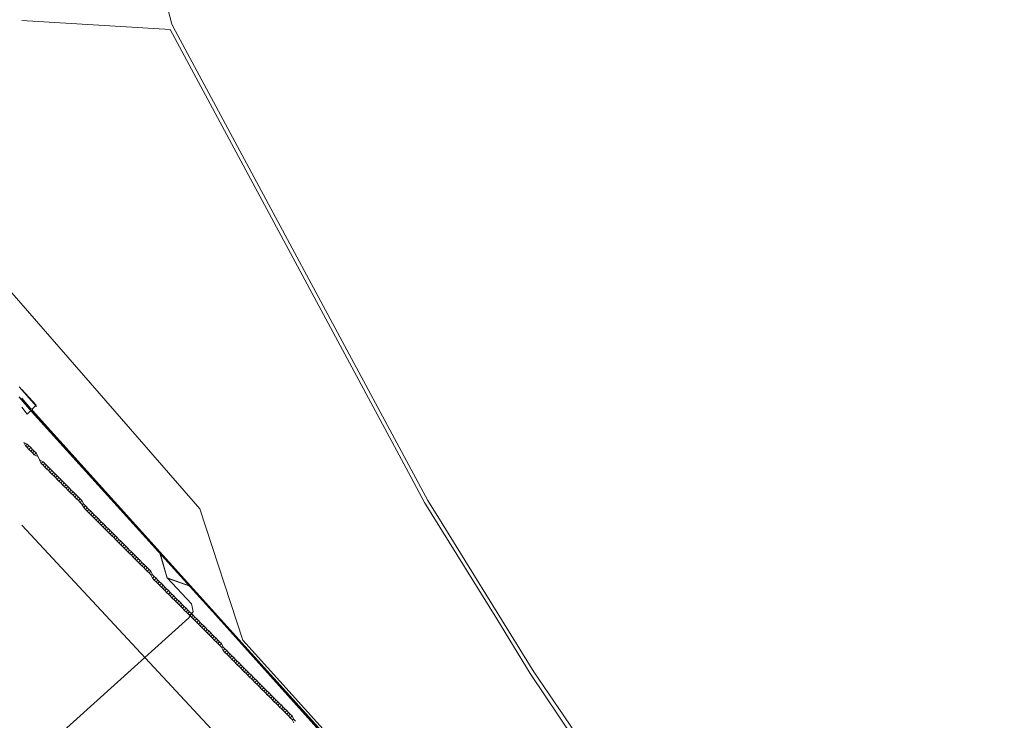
# Model space of a CAD drawing. Header units: metres. Extents: x 92810 to 93633, y 464687 to 465459.
# Tile 295 of 325: x 93421 to 93461, y 465312 to 465340. Entities that reach past the tile are written whole.
import ezdxf
from ezdxf.lldxf.tags import DXFTag

# ---------------------------------------------------------------- set-up
doc = ezdxf.new("R2010")
doc.units = ezdxf.units.M
for name, color, linetype, lineweight, transparency in [('B-OI-KL-DATA_BT NEDERLAND-G', 90, 'SI_B_DATA_BT_NEDERLAND', 18, 0.4), ('B-OI-KL-DATA_KPN-G', 90, 'SI_B_DATA_KPN', 18, 0.4), ('B-OI-KL-DATA_ZIGGO BV-G', 90, 'SI_B_DATA_ZIGGO', 18, 0.4), ('B-OI-KL-ET_MS_LIANDER-G', 130, 'SI_B_ET_MS_LIANDER', 18, 0.4), ('B-OI-KL-GAS_HD_LIANDER-G', 30, 'SI_B_GAS_HD_LIANDER', 18, 0.4), ('B-WE-KL-DATA-G', 90, 'KL-DATA-N', 18, 0.4)]:
    doc.layers.add(name, color=color, linetype=linetype, lineweight=lineweight, transparency=transparency)
doc.styles.get("Standard").update_dxf_attribs({"font": 'isocp.shx'})
tags = doc.linetypes.add('KL-DATA-N', pattern='A,4,-1,[101,NLCS.SHX,S=0.5,R=0,X=0,Y=0],-1,4,-1,["D",Standard,S=1,R=0,X=-0.25,Y=-0.5],-1.5', length=12.5).pattern_tags.tags
tags[18] = DXFTag(74, 10)
doc.linetypes.add('SI_B_DATA_BT_NEDERLAND', pattern='A,5,-2,["BTN",Standard,S=1.5,R=0,X=-0.51,Y=-0.75],-7', length=14)
doc.linetypes.add('SI_B_DATA_KPN', pattern='A,5,-2,["KPN",Standard,S=1.5,R=0,X=-0.51,Y=-0.75],-8', length=15)
doc.linetypes.add('SI_B_DATA_ZIGGO', pattern='A,5,-2,["ZIGGO",Standard,S=1.5,R=0,X=-0.51,Y=-0.75],-9', length=16)
doc.linetypes.add('SI_B_ET_MS_LIANDER', pattern='A,5,-2,["LI-MS",Standard,S=1.5,R=0,X=-0.51,Y=-0.75],-10', length=17)
doc.linetypes.add('SI_B_GAS_HD_LIANDER', pattern='A,5,-2,["LI-G-HD",Standard,S=1.5,R=0,X=-0.51,Y=-0.75],-11', length=18)

msp = doc.modelspace()

# ---------------------------------------------------------------- linework, layer by layer
at = {"layer": 'B-OI-KL-DATA_BT NEDERLAND-G', "flags": 128}
msp.add_lwpolyline([(93383.75, 465371.27), (93428.3, 465320.06), (93430.05, 465314.74), (93442.9, 465300.5), (93451.4, 465292.3)], dxfattribs=at)
at = {"layer": 'B-OI-KL-DATA_KPN-G', "flags": 128}
for points in [[(93421.536, 465324.107), (93421.679, 465324.25), (93421.107, 465324.893)], [(93421.464, 465324.107), (93421.107, 465324.536)], [(93421.464, 465324.036), (93421.321, 465323.893), (93421.107, 465324.179)], [(93421.464, 465324.107), (93421.536, 465324.107)], [(93421.464, 465324.107), (93421.464, 465324.036)], [(93421.536, 465324.107), (93421.536, 465324.036)], [(93421.464, 465324.036), (93421.536, 465324.036)], [(93421.536, 465324.036), (93440.464, 465303.036), (93442.607, 465300.75), (93457.607, 465284.536), (93458.393, 465284.107), (93459.536, 465284.107), (93459.893, 465284.179), (93462.536, 465284.821), (93463.679, 465284.821), (93463.893, 465284.75), (93464.679, 465284.321)]]:
    msp.add_lwpolyline(points, dxfattribs=at)
at = {"layer": 'B-OI-KL-DATA_ZIGGO BV-G', "flags": 128}
msp.add_lwpolyline([(93421, 465324.58), (93421.468, 465324.045)], dxfattribs=at)
at = {"layer": 'B-OI-KL-ET_MS_LIANDER-G'}
msp.add_line((93421.679, 465322.321), (93421.821, 465322.036), dxfattribs=at)
at = {"layer": 'B-OI-KL-ET_MS_LIANDER-G', "flags": 128}
for points in [[(93424.25, 465350.964), (93427.179, 465339.679), (93427.321, 465339.393), (93437.536, 465320.393), (93438.107, 465319.464), (93441.821, 465313.464), (93443.036, 465311.679), (93445.75, 465307.679), (93446.679, 465306.464), (93450.179, 465301.964)], [(93450.107, 465301.893), (93446.036, 465306.964), (93445.179, 465308.179), (93441.679, 465313.393), (93440.321, 465315.607), (93437.393, 465320.321), (93436.75, 465321.536), (93427.107, 465339.464), (93421.107, 465339.821)], [(93421.321, 465322.679), (93421.179, 465322.75), (93421.25, 465322.607)], [(93421.321, 465322.679), (93421.25, 465322.607)], [(93421.25, 465322.607), (93421.321, 465322.536)], [(93421.321, 465322.679), (93421.393, 465322.607)], [(93421.393, 465322.607), (93421.321, 465322.536)], [(93421.321, 465322.536), (93421.393, 465322.464)], [(93421.393, 465322.607), (93421.464, 465322.536)], [(93421.464, 465322.536), (93421.393, 465322.464)], [(93421.393, 465322.464), (93421.464, 465322.393)], [(93421.464, 465322.536), (93421.536, 465322.464)], [(93421.536, 465322.464), (93421.464, 465322.393)], [(93421.536, 465322.464), (93421.607, 465322.393)], [(93421.464, 465322.393), (93421.536, 465322.321)], [(93421.607, 465322.393), (93421.536, 465322.321)], [(93421.536, 465322.321), (93421.607, 465322.25)], [(93421.607, 465322.393), (93421.679, 465322.321)], [(93421.679, 465322.321), (93421.607, 465322.25)], [(93421.607, 465322.25), (93421.75, 465322.179)], [(93421.821, 465322.036), (93421.964, 465321.964)], [(93421.821, 465322.036), (93421.893, 465321.893)], [(93421.964, 465321.964), (93421.893, 465321.893)], [(93421.893, 465321.893), (93421.964, 465321.821)], [(93421.964, 465321.964), (93422.036, 465321.893)], [(93422.036, 465321.893), (93421.964, 465321.821)], [(93421.964, 465321.821), (93422.036, 465321.75)], [(93422.036, 465321.893), (93422.107, 465321.821)], [(93422.107, 465321.821), (93422.036, 465321.75)], [(93422.036, 465321.75), (93422.107, 465321.679)], [(93422.107, 465321.821), (93422.179, 465321.75)], [(93422.179, 465321.75), (93422.107, 465321.679)], [(93422.107, 465321.679), (93422.179, 465321.607)], [(93422.179, 465321.75), (93422.321, 465321.607)], [(93422.25, 465321.679), (93422.179, 465321.607)], [(93422.179, 465321.607), (93422.25, 465321.536)], [(93422.321, 465321.607), (93422.25, 465321.536)], [(93422.25, 465321.536), (93422.321, 465321.464)], [(93422.321, 465321.607), (93422.393, 465321.536)], [(93422.393, 465321.536), (93422.321, 465321.464)], [(93422.321, 465321.464), (93422.393, 465321.393)], [(93422.393, 465321.536), (93422.464, 465321.464)], [(93422.464, 465321.464), (93422.393, 465321.393)], [(93422.393, 465321.393), (93422.464, 465321.321)], [(93422.464, 465321.464), (93422.536, 465321.393)], [(93422.536, 465321.393), (93422.464, 465321.321)], [(93422.464, 465321.321), (93422.536, 465321.25)], [(93422.536, 465321.393), (93422.607, 465321.321)], [(93422.607, 465321.321), (93422.536, 465321.25)], [(93422.607, 465321.321), (93422.679, 465321.25)], [(93422.536, 465321.25), (93422.607, 465321.179)], [(93422.679, 465321.25), (93422.607, 465321.179)], [(93422.607, 465321.179), (93422.679, 465321.107)], [(93422.679, 465321.25), (93422.821, 465321.107)], [(93422.75, 465321.179), (93422.679, 465321.107)], [(93422.679, 465321.107), (93422.75, 465321.036)], [(93422.821, 465321.107), (93422.75, 465321.036)], [(93422.75, 465321.036), (93422.821, 465320.964)], [(93422.821, 465321.107), (93422.893, 465321.036)], [(93422.893, 465321.036), (93422.821, 465320.964)], [(93422.821, 465320.964), (93422.893, 465320.893)], [(93422.893, 465321.036), (93422.964, 465320.964)], [(93422.964, 465320.964), (93422.893, 465320.893)], [(93422.893, 465320.893), (93422.964, 465320.821)], [(93422.964, 465320.964), (93423.036, 465320.893)], [(93423.036, 465320.893), (93422.964, 465320.821)], [(93423.036, 465320.893), (93423.107, 465320.821)], [(93422.964, 465320.821), (93423.036, 465320.75)], [(93423.107, 465320.821), (93423.036, 465320.75)], [(93423.036, 465320.75), (93423.107, 465320.679)], [(93423.107, 465320.821), (93423.179, 465320.75)], [(93423.179, 465320.75), (93423.107, 465320.679)], [(93423.107, 465320.679), (93423.179, 465320.607)], [(93423.179, 465320.75), (93423.321, 465320.607)], [(93423.25, 465320.679), (93423.179, 465320.607)], [(93423.179, 465320.607), (93423.25, 465320.536)], [(93423.321, 465320.607), (93423.25, 465320.536)], [(93423.25, 465320.536), (93423.321, 465320.464)], [(93423.321, 465320.607), (93423.393, 465320.536)], [(93423.393, 465320.536), (93423.321, 465320.464)], [(93423.393, 465320.536), (93423.464, 465320.464)], [(93423.321, 465320.464), (93423.393, 465320.393)], [(93423.464, 465320.464), (93423.393, 465320.393)], [(93423.393, 465320.393), (93423.464, 465320.321)], [(93423.464, 465320.464), (93423.536, 465320.393)], [(93423.536, 465320.393), (93423.464, 465320.321)], [(93423.464, 465320.321), (93423.536, 465320.25)], [(93423.536, 465320.393), (93423.607, 465320.25)], [(93423.536, 465320.25), (93423.607, 465320.25)], [(93423.536, 465320.25), (93423.607, 465320.107)], [(93423.607, 465320.25), (93423.679, 465320.179)], [(93423.679, 465320.179), (93423.607, 465320.107)], [(93423.607, 465320.107), (93423.679, 465320.036)], [(93423.679, 465320.179), (93423.821, 465320.036)], [(93423.75, 465320.107), (93423.679, 465320.036)], [(93423.679, 465320.036), (93423.75, 465319.964)], [(93423.821, 465320.036), (93423.75, 465319.964)], [(93423.75, 465319.964), (93423.821, 465319.893)], [(93423.821, 465320.036), (93423.893, 465319.964)], [(93423.893, 465319.964), (93423.821, 465319.893)], [(93423.821, 465319.893), (93423.893, 465319.821)], [(93423.893, 465319.964), (93423.964, 465319.893)], [(93423.964, 465319.893), (93423.893, 465319.821)], [(93423.893, 465319.821), (93423.964, 465319.75)], [(93423.964, 465319.893), (93424.036, 465319.821)], [(93424.036, 465319.821), (93423.964, 465319.75)], [(93423.964, 465319.75), (93424.036, 465319.679)], [(93424.036, 465319.821), (93424.107, 465319.75)], [(93424.107, 465319.75), (93424.036, 465319.679)], [(93424.036, 465319.679), (93424.107, 465319.607)], [(93424.107, 465319.75), (93424.179, 465319.679)], [(93424.179, 465319.679), (93424.107, 465319.607)], [(93424.179, 465319.679), (93424.321, 465319.536)], [(93424.107, 465319.607), (93424.179, 465319.536)], [(93424.25, 465319.607), (93424.179, 465319.536)], [(93424.179, 465319.536), (93424.25, 465319.464)], [(93424.321, 465319.536), (93424.25, 465319.464)], [(93424.25, 465319.464), (93424.321, 465319.393)], [(93424.321, 465319.536), (93424.393, 465319.464)], [(93424.393, 465319.464), (93424.321, 465319.393)], [(93424.321, 465319.393), (93424.393, 465319.321)], [(93424.393, 465319.464), (93424.464, 465319.393)], [(93424.464, 465319.393), (93424.393, 465319.321)], [(93424.393, 465319.321), (93424.464, 465319.25)], [(93424.464, 465319.393), (93424.536, 465319.321)], [(93424.536, 465319.321), (93424.464, 465319.25)], [(93424.536, 465319.321), (93424.607, 465319.25)], [(93424.464, 465319.25), (93424.536, 465319.179)], [(93424.607, 465319.25), (93424.536, 465319.179)], [(93424.536, 465319.179), (93424.607, 465319.107)], [(93424.607, 465319.25), (93424.679, 465319.179)], [(93424.679, 465319.179), (93424.607, 465319.107)], [(93424.607, 465319.107), (93424.679, 465319.036)], [(93424.679, 465319.179), (93424.821, 465319.036)], [(93424.75, 465319.107), (93424.679, 465319.036)], [(93424.679, 465319.036), (93424.75, 465318.964)], [(93424.821, 465319.036), (93424.75, 465318.964)], [(93424.75, 465318.964), (93424.821, 465318.893)], [(93424.821, 465319.036), (93424.893, 465318.964)], [(93424.893, 465318.964), (93424.821, 465318.893)], [(93424.821, 465318.893), (93424.893, 465318.821)], [(93424.893, 465318.964), (93424.964, 465318.893)], [(93424.964, 465318.893), (93424.893, 465318.821)], [(93424.964, 465318.893), (93425.036, 465318.821)], [(93424.893, 465318.821), (93424.964, 465318.75)], [(93425.036, 465318.821), (93424.964, 465318.75)], [(93424.964, 465318.75), (93425.036, 465318.679)], [(93425.036, 465318.821), (93425.107, 465318.75)], [(93425.107, 465318.75), (93425.036, 465318.679)], [(93425.036, 465318.679), (93425.107, 465318.607)], [(93425.107, 465318.75), (93425.179, 465318.679)], [(93425.179, 465318.679), (93425.107, 465318.607)], [(93425.107, 465318.607), (93425.179, 465318.536)], [(93425.179, 465318.679), (93425.321, 465318.536)], [(93425.25, 465318.607), (93425.179, 465318.536)], [(93425.179, 465318.536), (93425.25, 465318.464)], [(93425.321, 465318.536), (93425.25, 465318.464)], [(93425.321, 465318.536), (93425.393, 465318.464)], [(93425.25, 465318.464), (93425.321, 465318.393)], [(93425.393, 465318.464), (93425.321, 465318.393)], [(93425.321, 465318.393), (93425.393, 465318.321)], [(93425.393, 465318.464), (93425.464, 465318.393)], [(93425.464, 465318.393), (93425.393, 465318.321)], [(93425.393, 465318.321), (93425.464, 465318.25)], [(93425.464, 465318.393), (93425.536, 465318.321)], [(93425.536, 465318.321), (93425.464, 465318.25)], [(93425.464, 465318.25), (93425.536, 465318.179)], [(93425.536, 465318.321), (93425.607, 465318.25)], [(93425.607, 465318.25), (93425.536, 465318.179)], [(93425.536, 465318.179), (93425.607, 465318.107)], [(93425.607, 465318.25), (93425.679, 465318.179)], [(93425.679, 465318.179), (93425.607, 465318.107)], [(93425.607, 465318.107), (93425.679, 465318.036)], [(93425.679, 465318.179), (93425.821, 465318.036)], [(93425.75, 465318.107), (93425.679, 465318.036)], [(93425.679, 465318.036), (93425.75, 465317.964)], [(93425.821, 465318.036), (93425.75, 465317.964)], [(93425.75, 465317.964), (93425.821, 465317.893)], [(93425.821, 465318.036), (93425.893, 465317.964)], [(93425.893, 465317.964), (93425.821, 465317.893)], [(93425.821, 465317.893), (93425.893, 465317.821)], [(93425.893, 465317.964), (93425.964, 465317.893)], [(93425.964, 465317.893), (93425.893, 465317.821)], [(93425.893, 465317.821), (93425.964, 465317.75)], [(93425.964, 465317.893), (93426.036, 465317.821)], [(93426.036, 465317.821), (93425.964, 465317.75)], [(93425.964, 465317.75), (93426.036, 465317.679)], [(93426.036, 465317.821), (93426.107, 465317.75)], [(93426.107, 465317.75), (93426.036, 465317.679)], [(93426.036, 465317.679), (93426.107, 465317.607)], [(93426.107, 465317.75), (93426.179, 465317.679)], [(93426.179, 465317.679), (93426.107, 465317.607)], [(93426.179, 465317.679), (93426.321, 465317.536)], [(93426.107, 465317.607), (93426.179, 465317.536)], [(93426.25, 465317.607), (93426.179, 465317.536)], [(93426.179, 465317.536), (93426.25, 465317.464)], [(93426.321, 465317.536), (93426.25, 465317.464)], [(93426.25, 465317.464), (93426.321, 465317.393)], [(93426.321, 465317.536), (93426.393, 465317.393)], [(93426.321, 465317.393), (93426.393, 465317.393)], [(93426.321, 465317.393), (93426.393, 465317.25)], [(93426.393, 465317.393), (93426.464, 465317.321)], [(93426.464, 465317.321), (93426.393, 465317.25)], [(93426.464, 465317.321), (93426.536, 465317.25)], [(93426.393, 465317.25), (93426.464, 465317.179)], [(93426.536, 465317.25), (93426.464, 465317.179)], [(93426.464, 465317.179), (93426.536, 465317.107)], [(93426.536, 465317.25), (93426.607, 465317.179)], [(93426.607, 465317.179), (93426.536, 465317.107)], [(93426.536, 465317.107), (93426.607, 465317.036)], [(93426.607, 465317.179), (93426.679, 465317.107)], [(93426.679, 465317.107), (93426.607, 465317.036)], [(93426.607, 465317.036), (93426.679, 465316.964)], [(93426.679, 465317.107), (93426.75, 465317.036)], [(93426.75, 465317.036), (93426.679, 465316.964)], [(93426.679, 465316.964), (93426.821, 465316.821)], [(93426.75, 465317.036), (93426.821, 465316.964)], [(93426.821, 465316.964), (93426.75, 465316.893)], [(93426.821, 465316.964), (93426.893, 465316.893)], [(93426.893, 465316.893), (93426.821, 465316.821)], [(93426.893, 465316.893), (93426.964, 465316.821)], [(93426.821, 465316.821), (93426.893, 465316.75)], [(93426.964, 465316.821), (93426.893, 465316.75)], [(93426.893, 465316.75), (93426.964, 465316.679)], [(93426.964, 465316.821), (93427.036, 465316.75)], [(93427.036, 465316.75), (93426.964, 465316.679)], [(93426.964, 465316.679), (93427.036, 465316.607)], [(93427.036, 465316.75), (93427.107, 465316.679)], [(93427.107, 465316.679), (93427.036, 465316.607)], [(93427.036, 465316.607), (93427.107, 465316.536)], [(93427.107, 465316.679), (93427.179, 465316.607)], [(93427.179, 465316.607), (93427.107, 465316.536)], [(93427.107, 465316.536), (93427.179, 465316.464)], [(93427.179, 465316.607), (93427.25, 465316.536)], [(93427.25, 465316.536), (93427.179, 465316.464)], [(93427.25, 465316.536), (93427.321, 465316.464)], [(93427.179, 465316.464), (93427.321, 465316.321)], [(93427.321, 465316.464), (93427.25, 465316.393)], [(93427.321, 465316.464), (93427.393, 465316.393)], [(93427.393, 465316.393), (93427.321, 465316.321)], [(93427.321, 465316.321), (93427.393, 465316.25)], [(93427.393, 465316.393), (93427.464, 465316.321)], [(93427.464, 465316.321), (93427.393, 465316.25)], [(93427.393, 465316.25), (93427.464, 465316.179)], [(93427.464, 465316.321), (93427.536, 465316.25)], [(93427.536, 465316.25), (93427.464, 465316.179)], [(93427.464, 465316.179), (93427.536, 465316.107)], [(93427.536, 465316.25), (93427.607, 465316.179)], [(93427.607, 465316.179), (93427.536, 465316.107)], [(93427.536, 465316.107), (93427.607, 465316.036)], [(93427.607, 465316.179), (93427.679, 465316.107)], [(93427.679, 465316.107), (93427.607, 465316.036)], [(93427.679, 465316.107), (93427.75, 465316.036)], [(93427.607, 465316.036), (93427.679, 465315.964)], [(93427.75, 465316.036), (93427.679, 465315.964)], [(93427.679, 465315.964), (93427.821, 465315.821)], [(93427.75, 465316.036), (93427.821, 465315.964)], [(93427.821, 465315.964), (93427.75, 465315.893)], [(93427.821, 465315.964), (93427.893, 465315.893)], [(93427.893, 465315.893), (93427.821, 465315.821)], [(93427.821, 465315.821), (93427.893, 465315.75)], [(93427.893, 465315.893), (93427.964, 465315.821)], [(93427.964, 465315.821), (93427.893, 465315.75)], [(93427.893, 465315.75), (93427.964, 465315.679)], [(93427.964, 465315.821), (93428.036, 465315.75)], [(93428.036, 465315.75), (93427.964, 465315.679)], [(93428.036, 465315.75), (93428.107, 465315.679)], [(93427.964, 465315.679), (93428.036, 465315.607)], [(93428.107, 465315.679), (93428.036, 465315.607)], [(93428.036, 465315.607), (93428.107, 465315.536)], [(93428.107, 465315.679), (93428.179, 465315.607)], [(93428.179, 465315.607), (93428.107, 465315.536)], [(93428.107, 465315.536), (93428.179, 465315.464)], [(93428.179, 465315.607), (93428.25, 465315.536)], [(93428.25, 465315.536), (93428.179, 465315.464)], [(93428.179, 465315.464), (93428.321, 465315.321)], [(93428.25, 465315.536), (93428.321, 465315.464)], [(93428.321, 465315.464), (93428.25, 465315.393)], [(93428.321, 465315.464), (93428.393, 465315.393)], [(93428.393, 465315.393), (93428.321, 465315.321)], [(93428.321, 465315.321), (93428.393, 465315.25)], [(93428.393, 465315.393), (93428.464, 465315.321)], [(93428.464, 465315.321), (93428.393, 465315.25)], [(93428.464, 465315.321), (93428.536, 465315.25)], [(93428.393, 465315.25), (93428.464, 465315.179)], [(93428.536, 465315.25), (93428.464, 465315.179)], [(93428.464, 465315.179), (93428.536, 465315.107)], [(93428.536, 465315.25), (93428.607, 465315.179)], [(93428.607, 465315.179), (93428.536, 465315.107)], [(93428.536, 465315.107), (93428.607, 465315.036)], [(93428.607, 465315.179), (93428.679, 465315.107)], [(93428.679, 465315.107), (93428.607, 465315.036)], [(93428.607, 465315.036), (93428.679, 465314.964)], [(93428.679, 465315.107), (93428.75, 465315.036)], [(93428.75, 465315.036), (93428.679, 465314.964)], [(93428.679, 465314.964), (93428.821, 465314.821)], [(93428.75, 465315.036), (93428.821, 465314.964)], [(93428.821, 465314.964), (93428.75, 465314.893)], [(93428.821, 465314.964), (93428.893, 465314.893)], [(93428.893, 465314.893), (93428.821, 465314.821)], [(93428.893, 465314.893), (93428.964, 465314.821)], [(93428.821, 465314.821), (93428.893, 465314.75)], [(93428.964, 465314.821), (93428.893, 465314.75)], [(93428.893, 465314.75), (93428.964, 465314.679)], [(93428.964, 465314.821), (93429.036, 465314.75)], [(93429.036, 465314.75), (93428.964, 465314.679)], [(93428.964, 465314.679), (93429.036, 465314.607)], [(93429.036, 465314.75), (93429.107, 465314.679)], [(93429.107, 465314.679), (93429.036, 465314.607)], [(93429.036, 465314.607), (93429.107, 465314.536)], [(93429.107, 465314.679), (93429.179, 465314.607)], [(93429.179, 465314.607), (93429.107, 465314.536)], [(93429.107, 465314.536), (93429.179, 465314.464)], [(93429.179, 465314.607), (93429.25, 465314.464)], [(93429.179, 465314.464), (93429.25, 465314.464)], [(93429.179, 465314.464), (93429.25, 465314.321)], [(93429.25, 465314.464), (93429.321, 465314.393)], [(93429.321, 465314.393), (93429.25, 465314.321)], [(93429.25, 465314.321), (93429.321, 465314.25)], [(93429.321, 465314.393), (93429.393, 465314.321)], [(93429.393, 465314.321), (93429.321, 465314.25)], [(93429.321, 465314.25), (93429.393, 465314.179)], [(93429.393, 465314.321), (93429.464, 465314.25)], [(93429.464, 465314.25), (93429.393, 465314.179)], [(93429.393, 465314.179), (93429.464, 465314.107)], [(93429.464, 465314.25), (93429.536, 465314.179)], [(93429.536, 465314.179), (93429.464, 465314.107)], [(93429.464, 465314.107), (93429.536, 465314.036)], [(93429.536, 465314.179), (93429.607, 465314.107)], [(93429.607, 465314.107), (93429.536, 465314.036)], [(93429.607, 465314.107), (93429.679, 465314.036)], [(93429.536, 465314.036), (93429.607, 465313.964)], [(93429.679, 465314.036), (93429.607, 465313.964)], [(93429.607, 465313.964), (93429.679, 465313.893)], [(93429.679, 465314.036), (93429.75, 465313.964)], [(93429.75, 465313.964), (93429.679, 465313.893)], [(93429.679, 465313.893), (93429.821, 465313.75)], [(93429.75, 465313.964), (93429.821, 465313.893)], [(93429.821, 465313.893), (93429.75, 465313.821)], [(93429.821, 465313.893), (93429.893, 465313.821)], [(93429.893, 465313.821), (93429.821, 465313.75)], [(93429.821, 465313.75), (93429.893, 465313.679)], [(93429.893, 465313.821), (93429.964, 465313.75)], [(93429.964, 465313.75), (93429.893, 465313.679)], [(93429.964, 465313.75), (93430.036, 465313.679)], [(93429.893, 465313.679), (93429.964, 465313.607)], [(93430.036, 465313.679), (93429.964, 465313.607)], [(93429.964, 465313.607), (93430.036, 465313.536)], [(93430.036, 465313.679), (93430.107, 465313.607)], [(93430.107, 465313.607), (93430.036, 465313.536)], [(93430.036, 465313.536), (93430.107, 465313.464)], [(93430.107, 465313.607), (93430.179, 465313.536)], [(93430.179, 465313.536), (93430.107, 465313.464)], [(93430.107, 465313.464), (93430.179, 465313.393)], [(93430.179, 465313.536), (93430.25, 465313.464)], [(93430.25, 465313.464), (93430.179, 465313.393)], [(93430.179, 465313.393), (93430.321, 465313.25)], [(93430.25, 465313.464), (93430.321, 465313.393)], [(93430.321, 465313.393), (93430.25, 465313.321)], [(93430.321, 465313.393), (93430.393, 465313.321)], [(93430.393, 465313.321), (93430.321, 465313.25)], [(93430.393, 465313.321), (93430.464, 465313.25)], [(93430.321, 465313.25), (93430.393, 465313.179)], [(93430.464, 465313.25), (93430.393, 465313.179)], [(93430.393, 465313.179), (93430.464, 465313.107)], [(93430.464, 465313.25), (93430.536, 465313.179)], [(93430.536, 465313.179), (93430.464, 465313.107)], [(93430.464, 465313.107), (93430.536, 465313.036)], [(93430.536, 465313.179), (93430.607, 465313.107)], [(93430.607, 465313.107), (93430.536, 465313.036)], [(93430.536, 465313.036), (93430.607, 465312.964)], [(93430.607, 465313.107), (93430.679, 465313.036)], [(93430.679, 465313.036), (93430.607, 465312.964)], [(93430.607, 465312.964), (93430.679, 465312.893)], [(93430.679, 465313.036), (93430.75, 465312.964)], [(93430.75, 465312.964), (93430.679, 465312.893)], [(93430.75, 465312.964), (93430.821, 465312.893)], [(93430.679, 465312.893), (93430.821, 465312.75)], [(93430.821, 465312.893), (93430.75, 465312.821)], [(93430.821, 465312.893), (93430.893, 465312.821)], [(93430.893, 465312.821), (93430.821, 465312.75)], [(93430.821, 465312.75), (93430.893, 465312.679)], [(93430.893, 465312.821), (93430.964, 465312.75)], [(93430.964, 465312.75), (93430.893, 465312.679)], [(93430.893, 465312.679), (93430.964, 465312.607)], [(93430.964, 465312.75), (93431.036, 465312.679)], [(93431.036, 465312.679), (93430.964, 465312.607)], [(93430.964, 465312.607), (93431.036, 465312.536)], [(93431.036, 465312.679), (93431.107, 465312.607)], [(93431.107, 465312.607), (93431.036, 465312.536)], [(93431.036, 465312.536), (93431.107, 465312.464)], [(93431.107, 465312.607), (93431.179, 465312.536)], [(93431.179, 465312.536), (93431.107, 465312.464)], [(93431.179, 465312.536), (93431.25, 465312.464)], [(93431.107, 465312.464), (93431.179, 465312.393)], [(93431.25, 465312.464), (93431.179, 465312.393)], [(93431.179, 465312.393), (93431.321, 465312.25)], [(93431.25, 465312.464), (93431.321, 465312.393)], [(93431.321, 465312.393), (93431.25, 465312.321)], [(93431.321, 465312.393), (93431.393, 465312.321)], [(93431.393, 465312.321), (93431.321, 465312.25)], [(93431.321, 465312.25), (93431.393, 465312.179)], [(93431.393, 465312.321), (93431.464, 465312.25)], [(93431.464, 465312.25), (93431.393, 465312.179)], [(93431.393, 465312.179), (93431.464, 465312.107)], [(93431.464, 465312.25), (93431.536, 465312.179)], [(93431.536, 465312.179), (93431.464, 465312.107)], [(93431.464, 465312.107), (93431.536, 465312.036)], [(93431.536, 465312.179), (93431.607, 465312.107)], [(93431.607, 465312.107), (93431.536, 465312.036)], [(93431.607, 465312.107), (93431.679, 465312.036)], [(93431.536, 465312.036), (93431.607, 465311.964)], [(93431.679, 465312.036), (93431.607, 465311.964)], [(93431.607, 465311.964), (93431.679, 465311.893)], [(93431.679, 465312.036), (93431.75, 465311.964)], [(93431.75, 465311.964), (93431.679, 465311.893)], [(93431.679, 465311.893), (93431.821, 465311.75)], [(93431.75, 465311.964), (93431.821, 465311.893)], [(93431.821, 465311.893), (93431.75, 465311.821)], [(93431.821, 465311.893), (93431.893, 465311.821)], [(93431.893, 465311.821), (93431.821, 465311.75)], [(93431.821, 465311.75), (93431.893, 465311.679)], [(93431.893, 465311.821), (93431.964, 465311.75)], [(93431.964, 465311.75), (93431.893, 465311.679)], [(93431.964, 465311.75), (93432.036, 465311.679)], [(93431.893, 465311.679), (93431.964, 465311.607)], [(93432.036, 465311.679), (93431.964, 465311.607)], [(93431.964, 465311.607), (93432.036, 465311.536)], [(93432.036, 465311.679), (93432.107, 465311.536)], [(93432.036, 465311.536), (93432.107, 465311.536)], [(93432.036, 465311.536), (93432.107, 465311.393)], [(93432.107, 465311.536), (93432.179, 465311.464)]]:
    msp.add_lwpolyline(points, dxfattribs=at)
at = {"layer": 'B-OI-KL-GAS_HD_LIANDER-G', "flags": 128}
msp.add_lwpolyline([(93477.75, 465294.536), (93477.75, 465293.679), (93477.679, 465293.607), (93461.679, 465281.036), (93461.393, 465280.893), (93456.464, 465281.536), (93456.393, 465281.607), (93454.036, 465284.393), (93453.393, 465285.036), (93441.107, 465297.821), (93439.821, 465299.25), (93421.107, 465319.393)], dxfattribs=at)
at = {"layer": 'B-WE-KL-DATA-G'}
for points in [[(93421, 465325.002), (93421.7, 465324.2)], [(93421, 465324.592), (93421.526, 465323.988), (93426.7, 465318.266), (93426.986, 465317.259)], [(93421, 465324.586), (93421.52, 465323.99), (93426.69, 465318.27), (93426.98, 465317.26), (93427.89, 465316.94), (93457.1, 465284.7)], [(93421, 465324.586), (93421.52, 465323.99)], [(93421, 465324.585), (93421.52, 465323.988), (93426.694, 465318.266), (93426.98, 465317.259)], [(93421, 465324.575), (93421.5, 465324), (93441.4, 465302), (93457, 465285.1), (93457.2, 465284.9), (93457.4, 465284.7), (93457.5, 465284.6), (93457.8, 465284.5), (93458, 465284.4), (93458.2, 465284.3), (93458.4, 465284.2), (93458.6, 465284.2), (93458.9, 465284.1), (93459.1, 465284.1), (93459.4, 465284.2), (93459.8, 465284.2), (93460, 465284.3), (93462.1, 465284.8)], [(93421.52, 465323.995), (93426.694, 465318.272)], [(93462.368, 465284.861), (93460.048, 465284.315), (93459.731, 465284.219), (93459.404, 465284.16), (93459.073, 465284.141), (93458.742, 465284.161), (93458.416, 465284.22), (93458.098, 465284.317), (93457.796, 465284.45), (93457.51, 465284.619), (93457.246, 465284.82), (93457.008, 465285.052), (93441.423, 465301.976), (93421.52, 465323.988)], [(93426.694, 465318.266), (93426.98, 465317.26), (93427.893, 465316.94)], [(93426.98, 465317.26), (93427.97, 465316.22), (93428.04, 465315.9), (93427.86, 465315.65), (93421, 465309.457)], [(93426.98, 465317.265), (93427.893, 465316.947), (93457.1, 465284.706), (93458.9, 465284.106), (93463.9, 465284.706), (93473.2, 465274.006)], [(93426.98, 465317.26), (93427.94, 465316.92), (93457.1, 465284.7)], [(93426.98, 465317.259), (93427.893, 465316.94)], [(93426.98, 465317.259), (93427.942, 465316.918), (93457.059, 465284.686), (93458.9, 465284.1)], [(93427.893, 465316.94), (93457.1, 465284.7)], [(93427.893, 465316.94), (93447.2, 465295.4), (93457.1, 465284.7)], [(93427.94, 465316.92), (93457.06, 465284.69), (93458.9, 465284.1)]]:
    msp.add_lwpolyline(points, dxfattribs=at)

doc.saveas('drawing.dxf')
